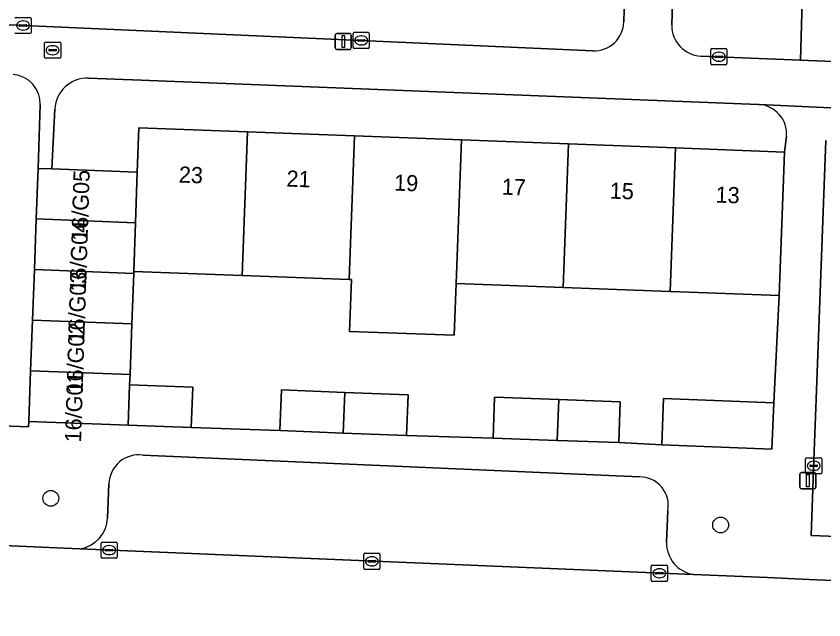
# Model space of a CAD drawing. Extents: x 160732 to 162107, y 387428 to 388479.
# Drawn here: x 161515.27 to 161565.18, y 387837.57 to 387874.89 of the extents above; entities that cross this region are included whole.
import ezdxf

# ---------------------------------------------------------------- set-up
doc = ezdxf.new("R2010")
doc.units = 0
for name, color, linetype in [('IMGEO_Boom', 7, 'Continuous'), ('IMGEO_Brandkraan', 7, 'Continuous'), ('IMGEO_Erf', 7, 'Continuous'), ('IMGEO_Groenvoorziening', 7, 'Continuous'), ('IMGEO_Kolk', 7, 'Continuous'), ('IMGEO_Lichtmast', 7, 'Continuous'), ('IMGEO_Muur', 7, 'Continuous'), ('IMGEO_Pand', 7, 'Continuous'), ('IMGEO_Pand_nummerreeks', 7, 'Continuous'), ('IMGEO_Parkeervlak_open', 7, 'Continuous'), ('IMGEO_Rijbaan_lokaal_open', 7, 'Continuous'), ('IMGEO_Voetpad_open', 7, 'Continuous')]:
    doc.layers.add(name, color=color, linetype=linetype)

msp = doc.modelspace()

# ---------------------------------------------------------------- linework, layer by layer
at = {"layer": 'IMGEO_Boom'}
for centre in [(161517.417, 387845.083), (161558.803, 387843.435)]:
    msp.add_circle(centre, 0.489, dxfattribs=at)
at = {"layer": 'IMGEO_Brandkraan'}
for p, q in [((161517.023, 387872.355), (161517.023, 387873.207)), ((161517.098, 387873.281), (161517.95, 387873.281)), ((161518.024, 387873.207), (161518.024, 387872.355)), ((161517.282, 387872.775), (161517.282, 387872.787)), ((161517.72, 387872.738), (161517.322, 387872.738)), ((161517.325, 387872.824), (161517.723, 387872.824)), ((161517.511, 387873.061), (161517.536, 387873.061)), ((161517.766, 387872.787), (161517.766, 387872.775)), ((161517.95, 387872.281), (161517.098, 387872.281)), ((161517.534, 387872.501), (161517.509, 387872.501))]:
    msp.add_line(p, q, dxfattribs=at)
for points in [[(161517.023, 387872.355), (161517.023, 387873.207)], [(161517.098, 387873.281), (161517.95, 387873.281)], [(161518.024, 387873.207), (161518.024, 387872.355)], [(161517.95, 387872.281), (161517.098, 387872.281)]]:
    msp.add_lwpolyline(points, dxfattribs=at)
for centre, radius, start, end in [((161517.1, 387873.205), 0.0765, 91.552, 178.448), ((161517.1, 387873.205), 0.0765, 91.552, 178.448), ((161517.948, 387873.205), 0.0765, 1.552, 88.448), ((161517.948, 387873.205), 0.0765, 1.552, 88.448), ((161517.322, 387872.784), 0.0403, 85.8775, 175.7526), ((161517.319, 387872.774), 0.0366, 178.938, 274.7102), ((161517.723, 387872.781), 0.043, 264.8664, 352.4533), ((161517.727, 387872.786), 0.0386, 1.7309, 96.639), ((161517.1, 387872.357), 0.0765, 181.552, 268.448), ((161517.1, 387872.357), 0.0765, 181.552, 268.448), ((161517.948, 387872.357), 0.0765, 271.552, 358.448), ((161517.948, 387872.357), 0.0765, 271.552, 358.448)]:
    msp.add_arc(centre, radius, start, end, dxfattribs=at)
for centre, major_axis, ratio, start_param, end_param in [((161517.51, 387872.781), (-0.387, 0.002), 0.722429, 4.712389, 7.853982), ((161517.535, 387872.781), (-0.39, 0.002), 0.717154, 1.570796, 4.712389)]:
    msp.add_ellipse(centre, major_axis=major_axis, ratio=ratio, start_param=start_param, end_param=end_param, dxfattribs=at)
at = {"layer": 'IMGEO_Erf'}
for points in [[(161561.144, 387869.431), (161522.987, 387870.923), (161519.737, 387871.05)], [(161517.662, 387869.141), (161517.481, 387865.446), (161522.74, 387865.25), (161522.843, 387867.977), (161529.575, 387867.726), (161536.187, 387867.479), (161542.799, 387867.232), (161549.41, 387866.985), (161556.021, 387866.738), (161562.751, 387866.487), (161562.878, 387867.457)]]:
    msp.add_lwpolyline(points, dxfattribs=at)
msp.add_lwpolyline([(161562.42, 387857.616), (161557.424, 387857.802), (161555.682, 387857.867), (161549.071, 387858.114), (161542.459, 387858.361), (161542.336, 387855.157), (161535.875, 387855.397), (161535.997, 387858.601), (161535.848, 387858.607), (161529.236, 387858.854), (161522.546, 387859.104), (161522.542, 387858.989), (161522.425, 387855.859), (161522.308, 387852.73), (161522.285, 387852.102), (161526.184, 387851.956), (161526.09, 387849.454), (161531.574, 387849.274), (161531.674, 387851.785), (161535.581, 387851.63), (161539.492, 387851.474), (161539.392, 387848.963), (161544.749, 387848.806), (161544.841, 387851.329), (161548.806, 387851.185), (161552.599, 387851.047), (161552.507, 387848.525), (161555.162, 387848.392), (161555.272, 387851.244), (161562.084, 387850.982)], close=True, dxfattribs=at)
for centre, radius, start, end in [((161519.667, 387869.043), 2.008, 88.0131, 177.215), ((161561.042, 387867.593), 1.841, 355.7688, 86.8246)]:
    msp.add_arc(centre, radius, start, end, dxfattribs=at)
at = {"layer": 'IMGEO_Groenvoorziening'}
for points in [[(161557.589, 387872.42), (161563.732, 387872.169), (161563.971, 387880.208), (161564.211, 387888.247), (161558.291, 387888.495)], [(161552.82, 387874.526), (161553.194, 387887.912)], [(161556.156, 387886.506), (161555.794, 387874.342)], [(161497.243, 387875.119), (161500, 387874.999), (161550.911, 387872.751)]]:
    msp.add_lwpolyline(points, dxfattribs=at)
msp.add_lwpolyline([(161583.311, 387871.368), (161583.631, 387879.426), (161563.971, 387880.208), (161563.732, 387872.169)], close=True, dxfattribs=at)
for centre, radius, start, end in [((161550.991, 387874.579), 1.83, 267.4918, 358.3419), ((161557.66, 387874.286), 1.867, 178.2716, 267.8146)]:
    msp.add_arc(centre, radius, start, end, dxfattribs=at)
at = {"layer": 'IMGEO_Kolk'}
for p, q in [((161515.272, 387874.808), (161516.124, 387874.808)), ((161516.198, 387874.734), (161516.198, 387873.882)), ((161515.456, 387874.302), (161515.456, 387874.314)), ((161515.894, 387874.265), (161515.496, 387874.265)), ((161515.499, 387874.351), (161515.897, 387874.351)), ((161515.685, 387874.588), (161515.71, 387874.588)), ((161515.94, 387874.314), (161515.94, 387874.302)), ((161516.124, 387873.808), (161515.272, 387873.808)), ((161515.708, 387874.028), (161515.683, 387874.028)), ((161536.093, 387872.96), (161536.093, 387873.812)), ((161536.168, 387873.886), (161537.02, 387873.886)), ((161536.581, 387873.666), (161536.606, 387873.666)), ((161537.094, 387873.812), (161537.094, 387872.96)), ((161536.352, 387873.38), (161536.352, 387873.392)), ((161536.79, 387873.343), (161536.392, 387873.343)), ((161536.395, 387873.429), (161536.793, 387873.429)), ((161536.836, 387873.392), (161536.836, 387873.38)), ((161537.02, 387872.886), (161536.168, 387872.886)), ((161536.604, 387873.106), (161536.579, 387873.106)), ((161558.193, 387871.951), (161558.193, 387872.803)), ((161558.268, 387872.877), (161559.12, 387872.877)), ((161558.681, 387872.657), (161558.706, 387872.657)), ((161559.194, 387872.803), (161559.194, 387871.951)), ((161558.452, 387872.371), (161558.452, 387872.383)), ((161558.89, 387872.334), (161558.492, 387872.334)), ((161558.495, 387872.42), (161558.893, 387872.42)), ((161558.936, 387872.383), (161558.936, 387872.371)), ((161559.12, 387871.877), (161558.268, 387871.877)), ((161558.704, 387872.097), (161558.679, 387872.097)), ((161564.054, 387846.668), (161564.054, 387847.52)), ((161564.129, 387847.594), (161564.981, 387847.594)), ((161564.542, 387847.374), (161564.567, 387847.374)), ((161565.055, 387847.52), (161565.055, 387846.668)), ((161564.313, 387847.088), (161564.313, 387847.1)), ((161564.751, 387847.051), (161564.353, 387847.051)), ((161564.356, 387847.137), (161564.754, 387847.137)), ((161564.565, 387846.814), (161564.54, 387846.814)), ((161564.797, 387847.1), (161564.797, 387847.088)), ((161564.981, 387846.594), (161564.129, 387846.594)), ((161520.516, 387841.456), (161520.516, 387842.308)), ((161520.591, 387842.382), (161521.443, 387842.382)), ((161521.517, 387842.308), (161521.517, 387841.456)), ((161520.775, 387841.876), (161520.775, 387841.888)), ((161521.213, 387841.839), (161520.815, 387841.839)), ((161520.818, 387841.925), (161521.216, 387841.925)), ((161521.004, 387842.162), (161521.029, 387842.162)), ((161521.259, 387841.888), (161521.259, 387841.876)), ((161521.443, 387841.382), (161520.591, 387841.382)), ((161521.027, 387841.602), (161521.002, 387841.602)), ((161536.754, 387840.763), (161536.754, 387841.615)), ((161536.829, 387841.689), (161537.681, 387841.689)), ((161537.013, 387841.183), (161537.013, 387841.195)), ((161537.056, 387841.232), (161537.454, 387841.232)), ((161537.242, 387841.469), (161537.267, 387841.469)), ((161537.497, 387841.195), (161537.497, 387841.183)), ((161537.755, 387841.615), (161537.755, 387840.763)), ((161537.451, 387841.146), (161537.053, 387841.146)), ((161537.265, 387840.909), (161537.24, 387840.909)), ((161554.519, 387840.024), (161554.519, 387840.876)), ((161554.594, 387840.95), (161555.446, 387840.95)), ((161555.007, 387840.73), (161555.032, 387840.73)), ((161555.52, 387840.876), (161555.52, 387840.024)), ((161537.681, 387840.689), (161536.829, 387840.689)), ((161554.778, 387840.444), (161554.778, 387840.456)), ((161555.216, 387840.407), (161554.818, 387840.407)), ((161554.821, 387840.493), (161555.219, 387840.493)), ((161555.262, 387840.456), (161555.262, 387840.444)), ((161555.446, 387839.95), (161554.594, 387839.95)), ((161555.03, 387840.17), (161555.005, 387840.17))]:
    msp.add_line(p, q, dxfattribs=at)
for points in [[(161515.272, 387874.808), (161516.124, 387874.808)], [(161516.198, 387874.734), (161516.198, 387873.882)], [(161516.124, 387873.808), (161515.272, 387873.808)], [(161536.093, 387872.96), (161536.093, 387873.812)], [(161536.168, 387873.886), (161537.02, 387873.886)], [(161537.094, 387873.812), (161537.094, 387872.96)], [(161537.02, 387872.886), (161536.168, 387872.886)], [(161558.193, 387871.951), (161558.193, 387872.803)], [(161558.268, 387872.877), (161559.12, 387872.877)], [(161559.194, 387872.803), (161559.194, 387871.951)], [(161559.12, 387871.877), (161558.268, 387871.877)], [(161564.054, 387846.668), (161564.054, 387847.52)], [(161564.129, 387847.594), (161564.981, 387847.594)], [(161565.055, 387847.52), (161565.055, 387846.668)], [(161564.981, 387846.594), (161564.129, 387846.594)], [(161520.516, 387841.456), (161520.516, 387842.308)], [(161520.591, 387842.382), (161521.443, 387842.382)], [(161521.517, 387842.308), (161521.517, 387841.456)], [(161521.443, 387841.382), (161520.591, 387841.382)], [(161536.754, 387840.763), (161536.754, 387841.615)], [(161536.829, 387841.689), (161537.681, 387841.689)], [(161537.755, 387841.615), (161537.755, 387840.763)], [(161554.519, 387840.024), (161554.519, 387840.876)], [(161554.594, 387840.95), (161555.446, 387840.95)], [(161555.52, 387840.876), (161555.52, 387840.024)], [(161537.681, 387840.689), (161536.829, 387840.689)], [(161555.446, 387839.95), (161554.594, 387839.95)]]:
    msp.add_lwpolyline(points, dxfattribs=at)
for centre, radius, start, end in [((161515.274, 387874.732), 0.0765, 91.552, 178.448), ((161515.274, 387874.732), 0.0765, 91.552, 178.448), ((161516.122, 387874.732), 0.0765, 1.552, 88.448), ((161516.122, 387874.732), 0.0765, 1.552, 88.448), ((161515.496, 387874.311), 0.0403, 85.8775, 175.7526), ((161515.493, 387874.301), 0.0366, 178.938, 274.7102), ((161515.897, 387874.308), 0.043, 264.8664, 352.4533), ((161515.901, 387874.313), 0.0386, 1.7309, 96.639), ((161515.274, 387873.884), 0.0765, 181.552, 268.448), ((161515.274, 387873.884), 0.0765, 181.552, 268.448), ((161516.122, 387873.884), 0.0765, 271.552, 358.448), ((161516.122, 387873.884), 0.0765, 271.552, 358.448), ((161536.17, 387873.81), 0.0765, 91.552, 178.448), ((161536.17, 387873.81), 0.0765, 91.552, 178.448), ((161537.018, 387873.81), 0.0765, 1.552, 88.448), ((161537.018, 387873.81), 0.0765, 1.552, 88.448), ((161536.392, 387873.389), 0.0403, 85.8775, 175.7526), ((161536.389, 387873.379), 0.0366, 178.938, 274.7102), ((161536.793, 387873.386), 0.043, 264.8664, 352.4533), ((161536.797, 387873.391), 0.0386, 1.7309, 96.639), ((161536.17, 387872.962), 0.0765, 181.552, 268.448), ((161536.17, 387872.962), 0.0765, 181.552, 268.448), ((161537.018, 387872.962), 0.0765, 271.552, 358.448), ((161537.018, 387872.962), 0.0765, 271.552, 358.448), ((161558.27, 387872.801), 0.0765, 91.552, 178.448), ((161558.27, 387872.801), 0.0765, 91.552, 178.448), ((161559.118, 387872.801), 0.0765, 1.552, 88.448), ((161559.118, 387872.801), 0.0765, 1.552, 88.448), ((161558.492, 387872.38), 0.0403, 85.8775, 175.7526), ((161558.489, 387872.37), 0.0366, 178.938, 274.7102), ((161558.893, 387872.377), 0.043, 264.8664, 352.4533), ((161558.897, 387872.382), 0.0386, 1.7309, 96.639), ((161558.27, 387871.953), 0.0765, 181.552, 268.448), ((161558.27, 387871.953), 0.0765, 181.552, 268.448), ((161559.118, 387871.953), 0.0765, 271.552, 358.448), ((161559.118, 387871.953), 0.0765, 271.552, 358.448), ((161564.131, 387847.518), 0.0765, 91.552, 178.448), ((161564.131, 387847.518), 0.0765, 91.552, 178.448), ((161564.979, 387847.518), 0.0765, 1.552, 88.448), ((161564.979, 387847.518), 0.0765, 1.552, 88.448), ((161564.353, 387847.097), 0.0403, 85.8775, 175.7526), ((161564.35, 387847.087), 0.0366, 178.938, 274.7102), ((161564.754, 387847.094), 0.043, 264.8664, 352.4533), ((161564.758, 387847.099), 0.0386, 1.7309, 96.639), ((161564.131, 387846.67), 0.0765, 181.552, 268.448), ((161564.131, 387846.67), 0.0765, 181.552, 268.448), ((161564.979, 387846.67), 0.0765, 271.552, 358.448), ((161564.979, 387846.67), 0.0765, 271.552, 358.448), ((161520.593, 387842.306), 0.0765, 91.552, 178.448), ((161520.593, 387842.306), 0.0765, 91.552, 178.448), ((161521.441, 387842.306), 0.0765, 1.552, 88.448), ((161521.441, 387842.306), 0.0765, 1.552, 88.448), ((161520.815, 387841.885), 0.0403, 85.8775, 175.7526), ((161520.812, 387841.875), 0.0366, 178.938, 274.7102), ((161521.216, 387841.882), 0.043, 264.8664, 352.4533), ((161521.22, 387841.887), 0.0386, 1.7309, 96.639), ((161520.593, 387841.458), 0.0765, 181.552, 268.448), ((161520.593, 387841.458), 0.0765, 181.552, 268.448), ((161521.441, 387841.458), 0.0765, 271.552, 358.448), ((161521.441, 387841.458), 0.0765, 271.552, 358.448), ((161536.831, 387841.613), 0.0765, 91.552, 178.448), ((161536.831, 387841.613), 0.0765, 91.552, 178.448), ((161537.053, 387841.192), 0.0403, 85.8775, 175.7526), ((161537.458, 387841.194), 0.0386, 1.7309, 96.639), ((161537.679, 387841.613), 0.0765, 1.552, 88.448), ((161537.679, 387841.613), 0.0765, 1.552, 88.448), ((161536.831, 387840.765), 0.0765, 181.552, 268.448), ((161536.831, 387840.765), 0.0765, 181.552, 268.448), ((161537.05, 387841.182), 0.0366, 178.938, 274.7102), ((161537.454, 387841.189), 0.043, 264.8664, 352.4533), ((161537.679, 387840.765), 0.0765, 271.552, 358.448), ((161537.679, 387840.765), 0.0765, 271.552, 358.448), ((161554.596, 387840.874), 0.0765, 91.552, 178.448), ((161554.596, 387840.874), 0.0765, 91.552, 178.448), ((161555.444, 387840.874), 0.0765, 1.552, 88.448), ((161555.444, 387840.874), 0.0765, 1.552, 88.448), ((161554.818, 387840.453), 0.0403, 85.8775, 175.7526), ((161554.815, 387840.443), 0.0366, 178.938, 274.7102), ((161555.219, 387840.45), 0.043, 264.8664, 352.4533), ((161555.223, 387840.455), 0.0386, 1.7309, 96.639), ((161554.596, 387840.026), 0.0765, 181.552, 268.448), ((161554.596, 387840.026), 0.0765, 181.552, 268.448), ((161555.444, 387840.026), 0.0765, 271.552, 358.448), ((161555.444, 387840.026), 0.0765, 271.552, 358.448)]:
    msp.add_arc(centre, radius, start, end, dxfattribs=at)
for centre, major_axis, ratio, start_param, end_param in [((161515.684, 387874.308), (-0.387, 0.002), 0.722429, 4.712389, 7.853982), ((161515.709, 387874.308), (-0.39, 0.002), 0.717154, 1.570796, 4.712389), ((161536.58, 387873.386), (-0.387, 0.002), 0.722429, 4.712389, 7.853982), ((161536.605, 387873.386), (-0.39, 0.002), 0.717154, 1.570796, 4.712389), ((161558.68, 387872.377), (-0.387, 0.002), 0.722429, 4.712389, 7.853982), ((161558.705, 387872.377), (-0.39, 0.002), 0.717154, 1.570796, 4.712389), ((161564.541, 387847.094), (-0.387, 0.002), 0.722429, 4.712389, 7.853982), ((161564.566, 387847.094), (-0.39, 0.002), 0.717154, 1.570796, 4.712389), ((161521.003, 387841.882), (-0.387, 0.002), 0.722429, 4.712389, 7.853982), ((161521.028, 387841.882), (-0.39, 0.002), 0.717154, 1.570796, 4.712389), ((161537.241, 387841.189), (-0.387, 0.002), 0.722429, 4.712389, 7.853982), ((161537.266, 387841.189), (-0.39, 0.002), 0.717154, 1.570796, 4.712389), ((161555.006, 387840.45), (-0.387, 0.002), 0.722429, 4.712389, 7.853982), ((161555.031, 387840.45), (-0.39, 0.002), 0.717154, 1.570796, 4.712389)]:
    msp.add_ellipse(centre, major_axis=major_axis, ratio=ratio, start_param=start_param, end_param=end_param, dxfattribs=at)
at = {"layer": 'IMGEO_Lichtmast'}
for p, q in [((161534.991, 387872.917), (161534.991, 387873.717)), ((161534.991, 387873.717), (161534.991, 387872.917)), ((161535.091, 387873.817), (161535.881, 387873.817)), ((161535.881, 387873.817), (161535.091, 387873.817)), ((161535.981, 387873.717), (161535.981, 387872.917)), ((161535.981, 387872.917), (161535.981, 387873.717)), ((161535.881, 387872.817), (161535.091, 387872.817)), ((161535.091, 387872.817), (161535.881, 387872.817)), ((161563.697, 387845.773), (161563.697, 387846.573)), ((161563.697, 387846.573), (161563.697, 387845.773)), ((161563.797, 387846.673), (161564.587, 387846.673)), ((161564.587, 387846.673), (161563.797, 387846.673)), ((161564.687, 387846.573), (161564.687, 387845.773)), ((161564.687, 387845.773), (161564.687, 387846.573)), ((161564.587, 387845.673), (161563.797, 387845.673)), ((161563.797, 387845.673), (161564.587, 387845.673))]:
    msp.add_line(p, q, dxfattribs=at)
for points in [[(161535.411, 387873.692), (161535.561, 387873.692), (161535.561, 387872.942), (161535.411, 387872.942), (161535.411, 387873.692)], [(161564.117, 387846.548), (161564.267, 387846.548), (161564.267, 387845.798), (161564.117, 387845.798), (161564.117, 387846.548)]]:
    msp.add_lwpolyline(points, dxfattribs=at)
for centre, start, end in [((161535.091, 387873.717), 90, 180), ((161535.091, 387873.717), 90, 180), ((161535.881, 387873.717), 0, 90), ((161535.881, 387873.717), 360, 90), ((161535.091, 387872.917), 180, 270), ((161535.091, 387872.917), 180, 270), ((161535.881, 387872.917), 270, 0), ((161535.881, 387872.917), 270, 0), ((161563.797, 387846.573), 90, 180), ((161563.797, 387846.573), 90, 180), ((161564.587, 387846.573), 0, 90), ((161564.587, 387846.573), 360, 90), ((161563.797, 387845.773), 180, 270), ((161563.797, 387845.773), 180, 270), ((161564.587, 387845.773), 270, 0), ((161564.587, 387845.773), 270, 0)]:
    msp.add_arc(centre, 0.1, start, end, dxfattribs=at)
at = {"layer": 'IMGEO_Muur'}
msp.add_lwpolyline([(161562.084, 387850.982), (161562.42, 387857.616)], dxfattribs=at)
at = {"layer": 'IMGEO_Pand'}
for points in [[(161522.546, 387859.104), (161529.236, 387858.854), (161529.575, 387867.726), (161522.843, 387867.977), (161522.74, 387865.25), (161522.641, 387862.12)], [(161529.236, 387858.854), (161535.848, 387858.607), (161536.187, 387867.479), (161529.575, 387867.726)], [(161542.799, 387867.232), (161536.187, 387867.479), (161535.848, 387858.607), (161535.997, 387858.601), (161535.875, 387855.397), (161542.336, 387855.157), (161542.459, 387858.361)], [(161542.459, 387858.361), (161549.071, 387858.114), (161549.41, 387866.985), (161542.799, 387867.232)], [(161556.021, 387866.738), (161549.41, 387866.985), (161549.071, 387858.114), (161555.682, 387857.867)], [(161562.751, 387866.487), (161556.021, 387866.738), (161555.682, 387857.867), (161557.424, 387857.802), (161562.42, 387857.616)], [(161516.516, 387862.348), (161522.641, 387862.12), (161522.74, 387865.25), (161517.481, 387865.446), (161516.633, 387865.478)], [(161516.399, 387859.218), (161522.542, 387858.989), (161522.546, 387859.104), (161522.641, 387862.12), (161516.516, 387862.348)], [(161516.283, 387856.089), (161522.425, 387855.859), (161522.542, 387858.989), (161516.399, 387859.218)], [(161516.166, 387852.959), (161522.308, 387852.73), (161522.425, 387855.859), (161516.283, 387856.089)], [(161522.191, 387849.6), (161522.285, 387852.102), (161522.308, 387852.73), (161516.166, 387852.959), (161516.049, 387849.829)], [(161526.09, 387849.454), (161526.184, 387851.956), (161522.285, 387852.102), (161522.191, 387849.6)], [(161535.485, 387849.118), (161535.581, 387851.63), (161531.674, 387851.785), (161531.574, 387849.274)], [(161539.392, 387848.963), (161539.492, 387851.474), (161535.581, 387851.63), (161535.485, 387849.118)], [(161548.71, 387848.663), (161548.806, 387851.185), (161544.841, 387851.329), (161544.749, 387848.806)], [(161552.507, 387848.525), (161552.599, 387851.047), (161548.806, 387851.185), (161548.71, 387848.663)], [(161562.084, 387850.982), (161555.272, 387851.244), (161555.162, 387848.392), (161561.975, 387848.13)]]:
    msp.add_lwpolyline(points, close=True, dxfattribs=at)
at = {"layer": 'IMGEO_Parkeervlak_open'}
for points in [[(161513.829, 387849.585), (161516.029, 387849.502), (161516.049, 387849.829), (161516.166, 387852.959), (161516.283, 387856.089), (161516.399, 387859.218), (161516.516, 387862.348), (161516.633, 387865.478), (161516.752, 387869.42)], [(161553.791, 387846.401), (161523.094, 387847.756)], [(161521.005, 387845.985), (161520.922, 387843.852)], [(161555.465, 387842.368), (161555.535, 387844.311)], [(161519.216, 387841.968), (161557.12, 387840.374)]]:
    msp.add_lwpolyline(points, dxfattribs=at)
for centre, radius, start, end in [((161514.967, 387869.493), 1.787, 357.6661, 86.4651), ((161522.851, 387845.925), 1.847, 82.4517, 178.1292), ((161553.824, 387844.656), 1.746, 348.6174, 91.0692), ((161518.925, 387843.946), 1.999, 278.365, 357.3121), ((161557.445, 387842.328), 1.981, 178.8367, 260.548)]:
    msp.add_arc(centre, radius, start, end, dxfattribs=at)
at = {"layer": 'IMGEO_Rijbaan_lokaal_open'}
for points in [[(161565.31, 387867.199), (161564.711, 387851.206), (161564.59, 387847.993), (161564.395, 387842.784), (161571.267, 387842.514), (161571.407, 387845.365), (161572.34, 387868.987), (161567.37, 387869.127)], [(161571.185, 387839.783), (161564.283, 387840.073), (161561.702, 387840.181), (161557.12, 387840.374), (161519.216, 387841.968), (161511.647, 387842.286), (161504.665, 387842.58), (161501.694, 387767.141), (161501.446, 387761.194), (161508.386, 387760.873), (161508.612, 387767.085), (161508.655, 387768.264), (161509.256, 387783.227), (161509.942, 387799.929), (161511.119, 387830.344)]]:
    msp.add_lwpolyline(points, dxfattribs=at)
at = {"layer": 'IMGEO_Voetpad_open'}
for points in [[(161555.794, 387874.342), (161556.156, 387886.506), (161553.194, 387887.912), (161552.82, 387874.526)], [(161550.911, 387872.751), (161500, 387874.999), (161497.243, 387875.119)], [(161611.119, 387870.233), (161611.022, 387870.235), (161604.965, 387870.483), (161583.311, 387871.368), (161563.732, 387872.169), (161557.589, 387872.42)], [(161519.737, 387871.05), (161522.987, 387870.923), (161561.144, 387869.431), (161561.186, 387869.432), (161567.37, 387869.127), (161572.34, 387868.987), (161575.037, 387868.909), (161575.069, 387868.91), (161579.511, 387868.702), (161579.537, 387868.698), (161583.109, 387868.551), (161621.171, 387866.985), (161621.217, 387866.987), (161627.299, 387866.536)], [(161516.752, 387869.42), (161516.633, 387865.478), (161517.481, 387865.446), (161517.662, 387869.141)], [(161567.37, 387869.127), (161561.186, 387869.432), (161561.144, 387869.431)], [(161562.878, 387867.457), (161562.751, 387866.487), (161562.42, 387857.616), (161562.084, 387850.982), (161561.975, 387848.13), (161555.162, 387848.392), (161552.507, 387848.525), (161548.71, 387848.663), (161544.749, 387848.806)], [(161557.12, 387840.374), (161561.702, 387840.181), (161564.283, 387840.073), (161571.185, 387839.783), (161571.203, 387840.282), (161571.267, 387842.514), (161564.395, 387842.784), (161564.59, 387847.993), (161564.711, 387851.206), (161565.31, 387867.199)], [(161544.749, 387848.806), (161539.392, 387848.963), (161535.485, 387849.118), (161531.574, 387849.274), (161526.09, 387849.454), (161522.191, 387849.6), (161516.049, 387849.829), (161516.029, 387849.502), (161513.829, 387849.585)], [(161511.774, 387847.72), (161511.707, 387845.262), (161504.823, 387845.531), (161504.684, 387843.079), (161504.665, 387842.58), (161511.647, 387842.286), (161519.216, 387841.968)], [(161523.094, 387847.756), (161553.791, 387846.401)], [(161520.922, 387843.852), (161521.005, 387845.985)], [(161555.535, 387844.311), (161555.465, 387842.368)]]:
    msp.add_lwpolyline(points, dxfattribs=at)
for centre, radius, start, end in [((161550.991, 387874.579), 1.83, 267.4918, 358.3419), ((161557.66, 387874.286), 1.867, 178.2716, 267.8146), ((161514.967, 387869.493), 1.787, 357.6661, 86.4651), ((161519.667, 387869.043), 2.008, 88.0131, 177.215), ((161561.042, 387867.593), 1.841, 355.7688, 86.8246), ((161522.851, 387845.925), 1.847, 82.4517, 178.1292), ((161553.824, 387844.656), 1.746, 348.6174, 91.0692), ((161518.925, 387843.946), 1.999, 278.365, 357.3121), ((161557.445, 387842.328), 1.981, 178.8367, 260.548)]:
    msp.add_arc(centre, radius, start, end, dxfattribs=at)

# ---------------------------------------------------------------- texts
at = {"layer": 'IMGEO_Pand_nummerreeks'}
for s, rotation, p in [('16/G05', 88.1524, (161519.683, 387860.983)), ('23', 357.8618, (161525.311, 387864.603)), ('21', 357.8618, (161531.963, 387864.355)), ('19', 357.8629, (161538.614, 387864.105)), ('17', 357.8618, (161545.265, 387863.858)), ('15', 357.8618, (161551.939, 387863.609)), ('13', 357.8618, (161558.477, 387863.364)), ('16/G04', 88.1524, (161519.582, 387857.841)), ('16/G03', 88.1524, (161519.48, 387854.699)), ('16/G02', 88.1524, (161519.379, 387851.55)), ('16/G01', 88.1524, (161519.281, 387848.524))]:
    msp.add_text(s, height=1, rotation=rotation, dxfattribs=at).set_placement(p)

doc.saveas('drawing.dxf')
